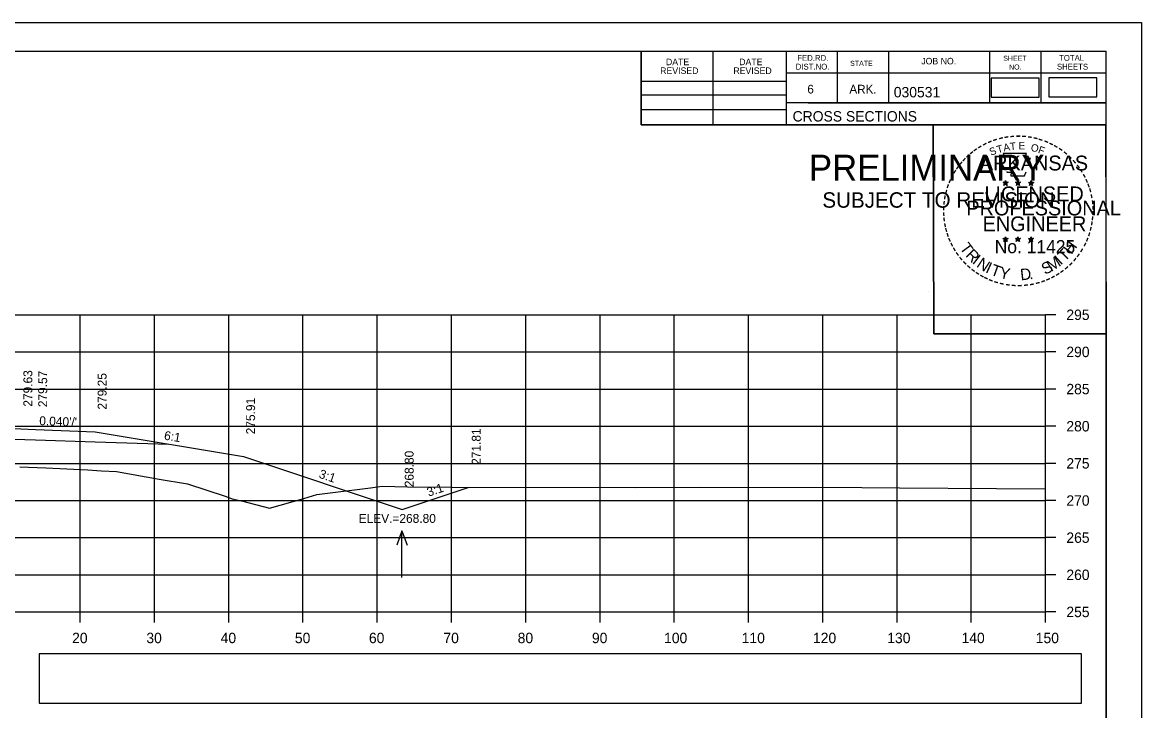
# Model space of a CAD drawing. Extents: x 285 to 4233, y -659 to 3710.
# Drawn here: x 2571.7 to 2722.4, y 736.9 to 829.5 of the extents above; entities that cross this region are included whole.
import ezdxf

# ---------------------------------------------------------------- set-up
doc = ezdxf.new("R2010")
doc.units = 0
for name, color, linetype in [('R_Alt Surface', 7, 'Continuous'), ('R_Axis', 7, 'Continuous'), ('R_Axis Annot', 7, 'Continuous'), ('R_Border', 7, 'Continuous'), ('R_Border PE', 7, 'Continuous'), ('R_Border Prem', 7, 'Continuous'), ('R_Exist Surface', 7, 'Continuous'), ('R_Fin Surface', 7, 'Continuous'), ('R_Grid', 7, 'Continuous'), ('R_No Plot', 7, 'Continuous'), ('R_Water Annot', 7, 'Continuous'), ('R_Xsect Elev', 7, 'Continuous'), ('R_Xsect Slope', 7, 'Continuous')]:
    doc.layers.add(name, color=color, linetype=linetype)

msp = doc.modelspace()

# ---------------------------------------------------------------- linework, layer by layer
at = {"layer": 'R_Alt Surface'}
msp.add_lwpolyline([(2529.75, 773.77), (2541.5, 774.01), (2547.5, 774.13), (2547.5, 774.13), (2573.5, 773.32), (2581.5, 773.07), (2591.44, 772.76)], dxfattribs=at)
at = {"layer": 'R_Axis'}
for p, q in [((2709.5, 750.17), (2709.5, 790.17)), ((2710.9, 790.17), (2709.5, 790.17)), ((2710.9, 785.17), (2709.5, 785.17)), ((2710.9, 780.17), (2709.5, 780.17)), ((2710.9, 775.17), (2709.5, 775.17)), ((2710.9, 770.17), (2709.5, 770.17)), ((2710.9, 765.17), (2709.5, 765.17)), ((2710.9, 760.17), (2709.5, 760.17)), ((2710.9, 755.17), (2709.5, 755.17)), ((2409.5, 750.17), (2709.5, 750.17)), ((2579.5, 748.77), (2579.5, 750.17)), ((2589.5, 748.77), (2589.5, 750.17)), ((2599.5, 748.77), (2599.5, 750.17)), ((2609.5, 748.77), (2609.5, 750.17)), ((2619.5, 748.77), (2619.5, 750.17)), ((2629.5, 748.77), (2629.5, 750.17)), ((2639.5, 748.77), (2639.5, 750.17)), ((2649.5, 748.77), (2649.5, 750.17)), ((2659.5, 748.77), (2659.5, 750.17)), ((2669.5, 748.77), (2669.5, 750.17)), ((2679.5, 748.77), (2679.5, 750.17)), ((2689.5, 748.77), (2689.5, 750.17)), ((2699.5, 748.77), (2699.5, 750.17)), ((2709.5, 748.77), (2709.5, 750.17)), ((2710.9, 750.17), (2709.5, 750.17))]:
    msp.add_line(p, q, dxfattribs=at)
at = {"layer": 'R_Axis Annot'}
for points in [[(2702.16, 819.46), (2708.62, 819.46), (2708.62, 822.02), (2702.16, 822.02)], [(2709.94, 819.48), (2716.4, 819.48), (2716.4, 822.04), (2709.94, 822.04)], [(2573.96, 737.9), (2714.32, 737.9), (2714.32, 744.55), (2573.96, 744.55)]]:
    msp.add_lwpolyline(points, close=True, dxfattribs=at)
at = {"layer": 'R_Border'}
for p, q in [((2401.5, 825.63), (2717.68, 825.63)), ((2655.04, 815.75), (2655.04, 825.63)), ((2664.72, 815.75), (2664.72, 825.63)), ((2674.58, 825.63), (2674.58, 815.75)), ((2681.42, 825.63), (2681.42, 818.69)), ((2688.36, 825.63), (2688.36, 818.69)), ((2701.94, 825.63), (2701.94, 818.69)), ((2708.88, 825.63), (2708.88, 818.69)), ((2717.68, 620.17), (2717.68, 825.63)), ((2655.04, 821.61), (2674.58, 821.61)), ((2717.68, 822.69), (2674.58, 822.69)), ((2717.68, 822.71), (2717.68, 822.71)), ((2655.04, 819.75), (2674.58, 819.75)), ((2717.68, 818.69), (2674.58, 818.69)), ((2677.54, 818.69), (2717.68, 818.69)), ((2655.04, 817.81), (2674.58, 817.81)), ((2717.68, 815.75), (2655.04, 815.75))]:
    msp.add_line(p, q, dxfattribs=at)
at = {"layer": 'R_Border PE'}
for p, q in [((2703.77, 808), (2704.11, 807.89)), ((2703.77, 808), (2704.02, 807.96)), ((2703.77, 808), (2704, 807.88)), ((2703.9, 807.59), (2704.11, 807.89)), ((2704.11, 808.26), (2704.07, 808)), ((2704.11, 807.89), (2704.11, 808.26)), ((2704.11, 808.26), (2704.16, 808.01)), ((2704.46, 808), (2704.11, 807.89)), ((2704.33, 807.59), (2704.11, 807.89)), ((2704.46, 808), (2704.18, 807.95)), ((2704.33, 807.59), (2704.19, 807.88)), ((2704.46, 808), (2704.26, 807.9)), ((2705.44, 808), (2705.78, 807.89)), ((2705.44, 808), (2705.69, 807.96)), ((2705.44, 808), (2705.67, 807.88)), ((2705.57, 807.59), (2705.78, 807.89)), ((2705.78, 808.26), (2705.74, 808)), ((2705.78, 807.89), (2705.78, 808.26)), ((2705.78, 808.26), (2705.83, 808.01)), ((2706.13, 808), (2705.78, 807.89)), ((2706, 807.59), (2705.78, 807.89)), ((2706.13, 808), (2705.85, 807.95)), ((2706, 807.59), (2705.86, 807.88)), ((2706.13, 808), (2705.93, 807.9)), ((2707.2, 807.99), (2707.55, 807.88)), ((2707.2, 807.99), (2707.45, 807.94)), ((2707.2, 807.99), (2707.44, 807.87)), ((2707.33, 807.58), (2707.55, 807.88)), ((2707.55, 808.24), (2707.51, 807.99)), ((2707.55, 807.88), (2707.55, 808.24)), ((2707.55, 808.24), (2707.6, 807.99)), ((2707.9, 807.99), (2707.55, 807.88)), ((2707.76, 807.58), (2707.55, 807.88)), ((2707.9, 807.99), (2707.61, 807.94)), ((2707.76, 807.58), (2707.62, 807.87)), ((2707.9, 807.99), (2707.69, 807.89)), ((2703.9, 807.59), (2704.02, 807.84)), ((2703.9, 807.59), (2704.11, 807.81)), ((2704.33, 807.59), (2704.11, 807.81)), ((2705.57, 807.59), (2705.69, 807.84)), ((2705.57, 807.59), (2705.78, 807.81)), ((2706, 807.59), (2705.78, 807.81)), ((2707.33, 807.58), (2707.46, 807.83)), ((2707.33, 807.58), (2707.55, 807.8)), ((2707.76, 807.58), (2707.55, 807.8)), ((2703.76, 800.43), (2704.11, 800.32)), ((2703.76, 800.43), (2704.01, 800.38)), ((2703.76, 800.43), (2704, 800.31)), ((2704.11, 800.68), (2704.07, 800.43)), ((2704.11, 800.32), (2704.11, 800.68)), ((2704.11, 800.68), (2704.16, 800.43)), ((2704.46, 800.43), (2704.11, 800.32)), ((2704.46, 800.43), (2704.17, 800.38)), ((2704.46, 800.43), (2704.25, 800.33)), ((2705.43, 800.43), (2705.78, 800.32)), ((2705.43, 800.43), (2705.68, 800.38)), ((2705.43, 800.43), (2705.67, 800.31)), ((2705.78, 800.68), (2705.74, 800.43)), ((2705.78, 800.32), (2705.78, 800.68)), ((2705.78, 800.68), (2705.83, 800.43)), ((2706.13, 800.43), (2705.78, 800.32)), ((2706.13, 800.43), (2705.84, 800.38)), ((2706.13, 800.43), (2705.92, 800.33)), ((2707.2, 800.42), (2707.55, 800.31)), ((2707.2, 800.42), (2707.45, 800.37)), ((2707.2, 800.42), (2707.43, 800.3)), ((2707.55, 800.67), (2707.51, 800.42)), ((2707.55, 800.31), (2707.55, 800.67)), ((2707.55, 800.67), (2707.6, 800.42)), ((2707.89, 800.42), (2707.55, 800.31)), ((2707.89, 800.42), (2707.61, 800.37)), ((2707.89, 800.42), (2707.69, 800.32)), ((2703.89, 800.02), (2704.11, 800.32)), ((2703.89, 800.02), (2704.02, 800.26)), ((2703.89, 800.02), (2704.11, 800.24)), ((2704.32, 800.02), (2704.11, 800.32)), ((2704.32, 800.02), (2704.11, 800.23)), ((2704.32, 800.02), (2704.19, 800.31)), ((2705.56, 800.02), (2705.78, 800.32)), ((2705.56, 800.02), (2705.69, 800.26)), ((2705.56, 800.02), (2705.78, 800.24)), ((2705.99, 800.02), (2705.78, 800.32)), ((2705.99, 800.02), (2705.78, 800.23)), ((2705.99, 800.02), (2705.86, 800.31)), ((2707.33, 800.01), (2707.55, 800.31)), ((2707.33, 800.01), (2707.46, 800.25)), ((2707.33, 800.01), (2707.54, 800.23)), ((2707.76, 800.01), (2707.54, 800.22)), ((2707.76, 800.01), (2707.55, 800.31)), ((2707.76, 800.01), (2707.62, 800.3))]:
    msp.add_line(p, q, dxfattribs=at)
for points in [[(2703.81, 811.88), (2704.08, 811.05)], [(2707.32, 810.96), (2707.46, 811.24), (2706.77, 811.22), (2706.92, 811.88), (2703.81, 811.88)], [(2704.3, 809.46), (2704.3, 809.37), (2704.86, 809.35), (2704.81, 808.88), (2706.68, 808.88), (2706.88, 809.41)], [(2704.11, 808.26), (2704.33, 807.59), (2703.77, 808), (2704.46, 808), (2703.9, 807.59), (2704.11, 808.26)], [(2705.78, 808.26), (2706, 807.59), (2705.44, 808), (2706.13, 808), (2705.57, 807.59), (2705.78, 808.26)], [(2707.55, 808.24), (2707.76, 807.58), (2707.2, 807.99), (2707.9, 807.99), (2707.33, 807.58), (2707.55, 808.24)], [(2704.11, 800.68), (2704.32, 800.02), (2703.76, 800.43), (2704.46, 800.43), (2703.89, 800.02), (2704.11, 800.68)], [(2705.78, 800.68), (2705.99, 800.02), (2705.43, 800.43), (2706.13, 800.43), (2705.56, 800.02), (2705.78, 800.68)], [(2707.55, 800.67), (2707.76, 800.01), (2707.2, 800.42), (2707.89, 800.42), (2707.33, 800.01), (2707.55, 800.67)]]:
    msp.add_lwpolyline(points, dxfattribs=at)
for centre, radius in [((2704.11, 807.89), 0.172), ((2704.11, 807.89), 0.145), ((2704.11, 807.89), 0.116), ((2704.11, 807.89), 0.0991), ((2704.11, 807.89), 0.0747), ((2704.11, 807.89), 0.0495), ((2704.11, 807.89), 0.0296), ((2705.78, 807.89), 0.172), ((2705.78, 807.89), 0.145), ((2705.78, 807.89), 0.116), ((2705.78, 807.89), 0.0991), ((2705.78, 807.89), 0.0747), ((2705.78, 807.89), 0.0495), ((2705.78, 807.89), 0.0296), ((2707.55, 807.88), 0.172), ((2707.55, 807.88), 0.145), ((2707.55, 807.88), 0.116), ((2707.55, 807.88), 0.0991), ((2707.55, 807.88), 0.0747), ((2707.55, 807.88), 0.0495), ((2707.55, 807.88), 0.0296), ((2704.11, 800.32), 0.172), ((2704.11, 800.32), 0.145), ((2704.11, 800.32), 0.116), ((2704.11, 800.32), 0.0991), ((2704.11, 800.32), 0.0747), ((2704.11, 800.32), 0.0495), ((2704.11, 800.32), 0.0296), ((2705.78, 800.32), 0.172), ((2705.78, 800.32), 0.145), ((2705.78, 800.32), 0.116), ((2705.78, 800.32), 0.0991), ((2705.78, 800.32), 0.0747), ((2705.78, 800.32), 0.0495), ((2705.78, 800.32), 0.0296), ((2707.55, 800.31), 0.172), ((2707.55, 800.31), 0.145), ((2707.55, 800.31), 0.116), ((2707.55, 800.31), 0.0991), ((2707.55, 800.31), 0.0747), ((2707.55, 800.31), 0.0495), ((2707.55, 800.31), 0.0296)]:
    msp.add_circle(centre, radius, dxfattribs=at)
at = {"layer": 'R_Exist Surface'}
msp.add_lwpolyline([(2571.36, 769.69), (2574.89, 769.56), (2580.51, 769.31), (2582.35, 769.18), (2584.38, 769.08), (2590.14, 768.05), (2593.93, 767.43), (2599.01, 765.77), (2599.97, 765.41), (2601.39, 765.06), (2604.97, 764.14), (2609.6, 765.45), (2611.37, 765.97), (2618.59, 766.86), (2620.17, 767.09), (2623.58, 767.03), (2629.6, 766.98), (2654.34, 766.94), (2662.97, 766.95), (2684.76, 766.92), (2689.84, 766.89), (2702.89, 766.78), (2709.5, 766.75)], dxfattribs=at)
at = {"layer": 'R_Fin Surface'}
msp.add_lwpolyline([(2512.63, 770.11), (2517.5, 771.73), (2541.5, 775.73), (2547.5, 775.55), (2571.5, 774.8), (2573.5, 774.73), (2581.5, 774.41), (2601.5, 771.08), (2622.85, 763.96), (2631.88, 766.97)], dxfattribs=at)
at = {"layer": 'R_Grid'}
for p, q in [((2409.5, 790.17), (2709.5, 790.17)), ((2579.5, 750.17), (2579.5, 790.17)), ((2589.5, 750.17), (2589.5, 790.17)), ((2599.5, 750.17), (2599.5, 790.17)), ((2609.5, 750.17), (2609.5, 790.17)), ((2619.5, 750.17), (2619.5, 790.17)), ((2629.5, 750.17), (2629.5, 790.17)), ((2639.5, 750.17), (2639.5, 790.17)), ((2649.5, 750.17), (2649.5, 790.17)), ((2659.5, 750.17), (2659.5, 790.17)), ((2669.5, 750.17), (2669.5, 790.17)), ((2679.5, 750.17), (2679.5, 790.17)), ((2689.5, 750.17), (2689.5, 790.17)), ((2699.5, 750.17), (2699.5, 790.17)), ((2709.5, 750.17), (2709.5, 790.17)), ((2409.5, 785.17), (2709.5, 785.17)), ((2409.5, 780.17), (2709.5, 780.17)), ((2409.5, 775.17), (2709.5, 775.17)), ((2409.5, 770.17), (2709.5, 770.17)), ((2409.5, 765.17), (2709.5, 765.17)), ((2409.5, 760.17), (2709.5, 760.17)), ((2409.5, 755.17), (2709.5, 755.17)), ((2409.5, 750.17), (2709.5, 750.17))]:
    msp.add_line(p, q, dxfattribs=at)
at = {"layer": 'R_No Plot'}
for p, q in [((2389.1, 829.52), (2722.43, 829.52)), ((2693.72, 793.29), (2693.72, 793.29))]:
    msp.add_line(p, q, dxfattribs=at)
for points in [[(2389.09, 829.52), (2722.43, 829.52), (2722.43, 616.18), (2389.09, 616.18)], [(2635.42, 825.63), (2655.04, 825.63), (2655.04, 815.75), (2671.15, 815.75), (2694.35, 815.75), (2694.47, 787.59), (2717.68, 787.59), (2717.68, 620.17), (2401.5, 620.17), (2401.5, 825.63)], [(2694.35, 815.75), (2717.56, 815.75), (2717.68, 787.59), (2694.47, 787.59)]]:
    msp.add_lwpolyline(points, close=True, dxfattribs=at)
at = {"layer": 'R_Water Annot'}
for p, q in [((2622.82, 761.07), (2622.12, 759.15)), ((2622.82, 754.79), (2622.82, 761.07)), ((2622.82, 761.07), (2623.52, 759.15))]:
    msp.add_line(p, q, dxfattribs=at)

# ---------------------------------------------------------------- texts
at = {"layer": 'R_Axis Annot'}
for s, p in [('295', (2712.3, 789.47)), ('290', (2712.3, 784.47)), ('285', (2712.3, 779.47)), ('280', (2712.3, 774.47)), ('275', (2712.3, 769.47)), ('270', (2712.3, 764.47)), ('265', (2712.3, 759.47)), ('260', (2712.3, 754.47)), ('255', (2712.3, 749.47)), ('20', (2578.41, 745.97)), ('30', (2588.41, 745.97)), ('40', (2598.41, 745.97)), ('50', (2608.41, 745.97)), ('60', (2618.38, 745.97)), ('70', (2628.41, 745.97)), ('80', (2638.41, 745.97)), ('90', (2648.41, 745.97)), ('100', (2658.13, 745.97)), ('110', (2668.58, 745.97)), ('120', (2678.18, 745.97)), ('130', (2688.18, 745.97)), ('140', (2698.18, 745.97)), ('150', (2708.18, 745.97))]:
    msp.add_text(s, height=1.4, dxfattribs=at).set_placement(p)
at = {"layer": 'R_Border'}
for s, height, p in [('DATE', 0.879, (2658.38, 823.76)), ('DATE', 0.879, (2668.24, 823.76)), ('FED.RD.', 0.782, (2676.06, 824.35)), ('JOB NO.', 0.879, (2692.76, 823.87)), ('SHEET', 0.684, (2703.8, 824.35)), ('TOTAL', 0.782, (2711.32, 824.35)), ('REVISED', 0.879, (2657.6, 822.58)), ('REVISED', 0.879, (2667.46, 822.58)), ('DIST.NO.', 0.782, (2675.86, 823.17)), ('STATE', 0.684, (2683.18, 823.67)), ('NO.', 0.684, (2704.58, 823.17)), ('SHEETS', 0.782, (2711.04, 823.17)), ('6', 1.17, (2677.42, 819.95)), ('ARK.', 1.172, (2683.08, 819.95)), ('030531', 1.4, (2689.06, 819.43)), ('CROSS SECTIONS', 1.4, (2675.44, 816.18))]:
    msp.add_text(s, height=height, rotation=360, dxfattribs=at).set_placement(p)
at = {"layer": 'R_Border PE'}
for s, height, rotation, p in [('-', 1.6, 13.6301, (2703.3, 813.25)), ('-', 1.6, 10.2193, (2703.98, 813.41)), ('-', 1.6, 5.8968, (2704.71, 813.52)), ('-', 1.6, 0.1862, (2705.48, 813.59)), ('-', 1.6, 357.743, (2706.21, 813.58)), ('-', 1.6, 352.1617, (2706.95, 813.52)), ('-', 1.6, 347.2049, (2707.67, 813.41)), ('-', 1.6, 342.3362, (2708.3, 813.25)), ('-', 1.6, 36.2317, (2700.11, 811.66)), ('-', 1.6, 34.0636, (2700.69, 812.05)), ('-', 1.6, 28.7918, (2701.29, 812.42)), ('-', 1.6, 24.3072, (2701.92, 812.74)), ('S', 1, 21.594, (2702.16, 811.56)), ('-', 1.6, 19.1761, (2702.55, 813.01)), ('T', 1, 16.4036, (2703.08, 811.89)), ('A', 1, 11.2132, (2703.9, 812.14)), ('T', 1, 6.0228, (2704.75, 812.31)), ('E', 1, 0.8323, (2705.86, 812.42)), ('O', 1, 350.4515, (2707.46, 812.21)), ('F', 1, 340.0707, (2708.41, 811.98)), ('-', 1.6, 337.8551, (2709.04, 813.03)), ('-', 1.6, 334.1211, (2709.67, 812.76)), ('-', 1.6, 329.6409, (2710.25, 812.48)), ('-', 1.6, 325.8627, (2710.89, 812.12)), ('-', 1.6, 48.423, (2698.76, 810.38)), ('-', 1.6, 42.9622, (2699.2, 810.86)), ('-', 1.6, 38.9507, (2699.64, 811.28)), ('ARKANSAS', 2, 360, (2700.66, 809.59)), ('-', 1.6, 320.5297, (2711.5, 811.69)), ('-', 1.6, 315.5786, (2712.1, 811.2)), ('-', 1.6, 309.8797, (2712.67, 810.65)), ('-', 1.6, 58.0706, (2697.61, 808.8)), ('-', 1.6, 54.2325, (2697.94, 809.33)), ('-', 1.6, 50.6142, (2698.35, 809.9)), ('-', 1.6, 306.6522, (2713.2, 810.05)), ('-', 1.4, 303.6753, (2713.68, 809.48)), ('-', 1.6, 67.7743, (2697.04, 807.58)), ('-', 1.6, 62.8713, (2697.3, 808.19)), ('DWB', 0.01, 360, (2704.1, 807.89)), ('DWB', 0.01, 360, (2705.77, 807.89)), ('DWB', 0.01, 360, (2707.54, 807.87)), ('-', 1.6, 299.6684, (2714, 808.87)), ('-', 1.6, 294.6628, (2714.32, 808.26)), ('-', 1.6, 75.461, (2696.63, 806.23)), ('-', 1.6, 72.3945, (2696.82, 806.95)), ('LICENSED', 2, 360, (2701.26, 805.44)), ('-', 1.6, 290.5728, (2714.58, 807.69)), ('-', 1.6, 285.1233, (2714.82, 807.11)), ('-', 1.6, 280.5493, (2715.02, 806.36)), ('-', 1.6, 85.1863, (2696.42, 804.83)), ('-', 1.6, 81.2013, (2696.49, 805.52)), ('PROFESSIONAL', 2, 360, (2698.83, 803.54)), ('-', 1.6, 276.5962, (2715.18, 805.6)), ('-', 1.6, 94.1959, (2696.43, 803.4)), ('-', 1.6, 89.0622, (2696.39, 804.13)), ('ENGINEER', 2, 360, (2701.02, 801.41)), ('-', 1.6, 263.5172, (2715.25, 803.58)), ('-', 1.6, 274.3301, (2715.24, 804.87)), ('-', 1.6, 269.9407, (2715.27, 804.24)), ('-', 1.6, 98.9479, (2696.5, 802.74)), ('-', 1.6, 101.7149, (2696.64, 802)), ('-', 1.6, 105.4578, (2696.8, 801.41)), ('-', 1.6, 255.7626, (2715.07, 802.24)), ('-', 1.6, 260.9953, (2715.18, 802.92)), ('-', 1.6, 109.0874, (2697.01, 800.78)), ('-', 1.6, 114.0643, (2697.27, 800.18)), ('DWB', 0.01, 360, (2704.1, 800.31)), ('DWB', 0.01, 360, (2705.77, 800.31)), ('-', 1.6, 247.8887, (2714.67, 800.85)), ('-', 1.6, 252.8681, (2714.89, 801.52)), ('-', 1.6, 115.7289, (2697.57, 799.56)), ('-', 1.6, 120.4471, (2697.93, 798.98)), ('T', 1.54, 306.0406, (2697.87, 799.16)), ('R', 1.54, 314.005, (2698.63, 798.11)), ('No. 11425', 1.757, 360, (2702.65, 798.46)), ('DWB', 0.01, 360, (2707.53, 800.3)), ('T', 1.54, 46.6444, (2712.1, 797.25)), ('H', 1.54, 54.6088, (2712.99, 798.19)), ('-', 1.6, 239.0712, (2714.01, 799.47)), ('-', 1.6, 244.6197, (2714.41, 800.22)), ('-', 1.6, 125.8934, (2698.33, 798.42)), ('-', 1.6, 130.7181, (2698.79, 797.86)), ('-', 1.6, 134.2238, (2699.31, 797.32)), ('I', 1.54, 321.9694, (2699.53, 797.18)), ('N', 1.54, 326.5002, (2700.1, 796.7)), ('S', 1.54, 26.9312, (2709.42, 795.52)), ('M', 1.54, 32.6563, (2710.26, 795.92)), ('I', 1.54, 42.1136, (2711.54, 796.77)), ('-', 1.6, 231.2538, (2713.18, 798.25)), ('-', 1.6, 233.8452, (2713.61, 798.82)), ('-', 1.6, 138.9338, (2699.84, 796.86)), ('-', 1.6, 144.6463, (2700.39, 796.45)), ('-', 1.6, 148.0898, (2700.95, 796.08)), ('I', 1.54, 335.3603, (2701.31, 795.92)), ('T', 1.54, 339.8912, (2701.97, 795.59)), ('Y', 1.54, 347.8556, (2703.19, 795.15)), ('D', 1.54, 6.3969, (2706.17, 794.79)), ('-', 1.6, 212.2491, (2711.1, 796.32)), ('-', 1.6, 215.7363, (2711.63, 796.71)), ('-', 1.6, 221.0851, (2712.18, 797.18)), ('-', 1.6, 225.7653, (2712.7, 797.69)), ('-', 1.6, 151.5704, (2701.53, 795.75)), ('-', 1.6, 154.6002, (2702.05, 795.51)), ('-', 1.6, 158.5612, (2702.68, 795.25)), ('-', 1.6, 162.7983, (2703.36, 795.04)), ('-', 1.6, 167.5555, (2704.08, 794.88)), ('-', 1.6, 173.1155, (2704.85, 794.77)), ('-', 1.6, 191.2858, (2707.89, 794.94)), ('.', 1.54, 13.7642, (2707.36, 794.91)), ('-', 1.6, 195.4743, (2708.62, 795.14)), ('-', 1.6, 200.7184, (2709.29, 795.38)), ('-', 1.6, 204.2516, (2709.91, 795.65)), ('-', 1.6, 207.3568, (2710.54, 795.97)), ('-', 1.6, 176.5183, (2705.6, 794.71)), ('-', 1.6, 181.5918, (2706.34, 794.73)), ('-', 1.6, 185.8167, (2707.15, 794.81))]:
    msp.add_text(s, height=height, rotation=rotation, dxfattribs=at).set_placement(p)
at = {"layer": 'R_Border Prem'}
for s, height, p in [('PRELIMINARY', 3.5, (2677.63, 808.21)), ('DWB', 0.01, (2678.38, 810.06)), ('SUBJECT TO REVISION', 2.0751, (2679.44, 804.58))]:
    msp.add_text(s, height=height, rotation=360, dxfattribs=at).set_placement(p)
at = {"layer": 'R_Xsect Elev'}
for s, p in [('279.63', (2573.05, 777.8)), ('279.57', (2575.05, 777.73)), ('279.25', (2583.05, 777.41)), ('275.91', (2603.05, 774.08)), ('271.81', (2633.43, 769.97)), ('268.80', (2624.4, 766.96))]:
    msp.add_text(s, height=1.2, rotation=90, dxfattribs=at).set_placement(p)
msp.add_text('ELEV.=268.80', height=1.2, dxfattribs=at).set_placement((2617, 762.16))
at = {"layer": 'R_Xsect Slope'}
for s, rotation, p in [("0.040'/'", 357.7094, (2573.97, 775.32)), ('6:1', 350.5377, (2590.73, 773.38)), ('3:1', 341.5651, (2611.55, 768.26)), ('3:1', 18.4349, (2626.42, 765.68))]:
    msp.add_text(s, height=1.2, rotation=rotation, dxfattribs=at).set_placement(p)

doc.saveas('drawing.dxf')
